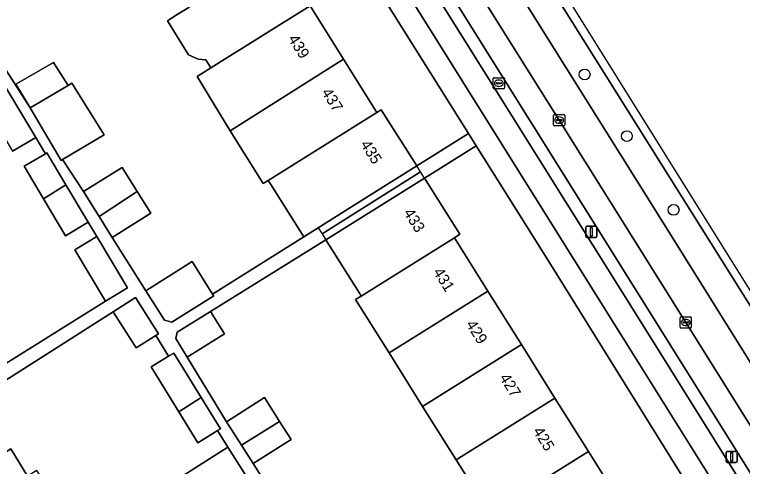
# Model space of a CAD drawing. Extents: x 159279 to 160377, y 384531 to 385888.
# Drawn here: x 160037.8 to 160103.1, y 385166.1 to 385206.7 of the extents above; entities that cross this region are included whole.
import ezdxf

# ---------------------------------------------------------------- set-up
doc = ezdxf.new("R2010")
doc.units = 0
for name, color, linetype in [('IMGEO_Berm_groen', 7, 'Continuous'), ('IMGEO_Berm_open', 7, 'Continuous'), ('IMGEO_Boom', 7, 'Continuous'), ('IMGEO_Erf', 7, 'Continuous'), ('IMGEO_Fietspad_gesloten', 7, 'Continuous'), ('IMGEO_Kolk', 7, 'Continuous'), ('IMGEO_Lichtmast', 7, 'Continuous'), ('IMGEO_Pand', 7, 'Continuous'), ('IMGEO_Pand_nummerreeks', 7, 'Continuous'), ('IMGEO_Pand_overbouw', 7, 'Continuous'), ('IMGEO_Parkeervlak_open', 7, 'Continuous'), ('IMGEO_Rijbaan_regionaal_gesloten', 7, 'Continuous'), ('IMGEO_Rioolput', 7, 'Continuous'), ('IMGEO_Voetpad_open', 7, 'Continuous')]:
    doc.layers.add(name, color=color, linetype=linetype)

msp = doc.modelspace()

# ---------------------------------------------------------------- linework, layer by layer
at = {"layer": 'IMGEO_Berm_groen'}
for points in [[(160060.3, 385250), (160056.379, 385256.259), (160041.474, 385280.079), (160032.146, 385294.986), (160029.824, 385293.488), (160038.813, 385280.096), (160039.367, 385279.265), (160039.605, 385278.885), (160050.878, 385260.86), (160054.758, 385254.582), (160057.468, 385250), (160061.923, 385242.469), (160095.214, 385189.279), (160111.784, 385162.734), (160119.532, 385150.339), (160120.221, 385149.237), (160121.468, 385147.241), (160122.263, 385145.969), (160149.117, 385103.006), (160160.288, 385085.126)], [(160163.692, 385087.254), (160151.553, 385104.486), (160124.606, 385147.424), (160123.808, 385148.694), (160122.55, 385150.699), (160121.859, 385151.8), (160097.724, 385190.257), (160060.3, 385250)]]:
    msp.add_lwpolyline(points, dxfattribs=at)
at = {"layer": 'IMGEO_Berm_open'}
for points in [[(160056.041, 385242.015), (160051.033, 385250), (160049.745, 385252.054), (160049.318, 385251.767), (160045.179, 385258.103), (160044.766, 385257.828), (160049.663, 385250), (160055.018, 385241.44), (160094.593, 385178.157), (160106.475, 385159.114), (160143.495, 385099.967), (160154.882, 385081.787)], [(160150.447, 385091.001), (160150.009, 385090.709), (160144.406, 385099.686), (160144.829, 385099.968), (160107.44, 385159.777), (160056.041, 385242.015)]]:
    msp.add_lwpolyline(points, dxfattribs=at)
at = {"layer": 'IMGEO_Boom'}
for centre in [(160088.943, 385201.341), (160092.737, 385195.8), (160096.934, 385189.174)]:
    msp.add_circle(centre, 0.489, dxfattribs=at)
at = {"layer": 'IMGEO_Erf'}
for points in [[(160051.608, 385238.965), (160044.742, 385250), (160043.578, 385251.871), (160038.114, 385248.472), (160039.682, 385245.962), (160040.928, 385246.741), (160044.07, 385241.714), (160047.135, 385236.811), (160046.29, 385236.283), (160049.29, 385231.488), (160052.29, 385226.694), (160055.291, 385221.899), (160058.29, 385217.105), (160061.291, 385212.31), (160064.292, 385207.515), (160067.292, 385202.721), (160070.292, 385197.926), (160070.688, 385198.176), (160073.872, 385193.132), (160078.514, 385196.042)], [(160085.736, 385184.52), (160079.205, 385194.94), (160074.565, 385192.032), (160077.74, 385186.981), (160077.247, 385186.671), (160080.256, 385181.87), (160083.265, 385177.069), (160086.274, 385172.268), (160089.283, 385167.467), (160092.292, 385162.667), (160095.301, 385157.865), (160098.31, 385153.064), (160098.766, 385153.35), (160101.835, 385148.455), (160106.407, 385151.314), (160102.953, 385156.838)]]:
    msp.add_lwpolyline(points, close=True, dxfattribs=at)
for points in [[(160034.177, 385206.08), (160039.143, 385198.336), (160037.874, 385200.481), (160041.258, 385202.425), (160042.554, 385200.355), (160042.901, 385200.561), (160045.81, 385195.913), (160042.044, 385193.686), (160043.945, 385190.813), (160047.422, 385192.992), (160048.774, 385190.835), (160050.004, 385188.872), (160046.527, 385186.693), (160049.548, 385181.906), (160053.697, 385184.525), (160055.542, 385181.601), (160063.736, 385186.756), (160060.779, 385191.441), (160060.538, 385191.822), (160060.079, 385191.535), (160057.115, 385196.264), (160054.137, 385201.16), (160055.369, 385201.929), (160054.918, 385202.648), (160054.242, 385202.715), (160053.38, 385203.111), (160051.475, 385206.151), (160052.365, 385206.722), (160053.4, 385207.37)], [(160035.741, 385174.633), (160045.908, 385180.973), (160043.161, 385185.593), (160045.151, 385186.776), (160044.356, 385188.055), (160042.329, 385186.85), (160040.355, 385190.17), (160038.618, 385193.091), (160040.524, 385194.224), (160039.659, 385195.679), (160037.569, 385194.436)], [(160080.417, 385161.917), (160077.408, 385166.718), (160074.4, 385171.519), (160071.391, 385176.32), (160068.381, 385181.123), (160068.87, 385181.429), (160068.713, 385181.679), (160065.705, 385186.478), (160055.337, 385180.052), (160056.595, 385178.043), (160053.259, 385175.952), (160056.796, 385170.142), (160060.198, 385172.3), (160061.554, 385170.162), (160062.58, 385168.547), (160059.179, 385166.388), (160062.908, 385160.495)], [(160052.952, 385165.322), (160056.917, 385167.839), (160055.966, 385169.337), (160055.792, 385169.231), (160054.199, 385168.254), (160052.499, 385171.028), (160050.027, 385175.063), (160051.587, 385176.018), (160050.441, 385177.894), (160048.66, 385176.77), (160046.612, 385180.015), (160034.869, 385172.559), (160036.065, 385170.632), (160035.11, 385170.04), (160036.597, 385167.645), (160036.804, 385167.311), (160037.408, 385167.686), (160038.918, 385165.253)]]:
    msp.add_lwpolyline(points, dxfattribs=at)
at = {"layer": 'IMGEO_Fietspad_gesloten'}
msp.add_lwpolyline([(160055.018, 385241.44), (160049.663, 385250), (160044.766, 385257.828), (160037.875, 385268.842), (160034.653, 385273.992), (160033.843, 385275.204), (160027.645, 385284.48), (160024.278, 385289.939), (160022.211, 385293.269), (160020.377, 385296.132), (160018.776, 385294.779), (160026.937, 385281.707), (160032.057, 385274.063), (160032.718, 385273.076), (160047.18, 385250), (160053.398, 385240.079), (160092.249, 385177.885), (160104.667, 385158.002), (160141.825, 385098.651), (160153.077, 385080.642), (160154.882, 385081.787), (160143.495, 385099.967), (160106.475, 385159.114), (160094.593, 385178.157)], close=True, dxfattribs=at)
at = {"layer": 'IMGEO_Kolk'}
for p, q in [((160086.156, 385196.814), (160086.156, 385197.666)), ((160086.231, 385197.74), (160087.083, 385197.74)), ((160086.415, 385197.234), (160086.415, 385197.246)), ((160086.458, 385197.283), (160086.856, 385197.283)), ((160086.644, 385197.52), (160086.669, 385197.52)), ((160086.899, 385197.246), (160086.899, 385197.234)), ((160087.157, 385197.666), (160087.157, 385196.814)), ((160087.083, 385196.74), (160086.231, 385196.74)), ((160086.853, 385197.197), (160086.455, 385197.197)), ((160086.667, 385196.96), (160086.642, 385196.96)), ((160097.518, 385178.631), (160097.518, 385179.483)), ((160097.593, 385179.557), (160098.445, 385179.557)), ((160097.777, 385179.051), (160097.777, 385179.063)), ((160098.215, 385179.014), (160097.817, 385179.014)), ((160097.82, 385179.1), (160098.218, 385179.1)), ((160098.006, 385179.337), (160098.031, 385179.337)), ((160098.261, 385179.063), (160098.261, 385179.051)), ((160098.519, 385179.483), (160098.519, 385178.631)), ((160098.445, 385178.557), (160097.593, 385178.557)), ((160098.029, 385178.777), (160098.004, 385178.777))]:
    msp.add_line(p, q, dxfattribs=at)
for points in [[(160086.156, 385196.814), (160086.156, 385197.666)], [(160086.231, 385197.74), (160087.083, 385197.74)], [(160087.157, 385197.666), (160087.157, 385196.814)], [(160087.083, 385196.74), (160086.231, 385196.74)], [(160097.518, 385178.631), (160097.518, 385179.483)], [(160097.593, 385179.557), (160098.445, 385179.557)], [(160098.519, 385179.483), (160098.519, 385178.631)], [(160098.445, 385178.557), (160097.593, 385178.557)]]:
    msp.add_lwpolyline(points, dxfattribs=at)
for centre, radius, start, end in [((160086.233, 385197.664), 0.0765, 91.55205, 178.44795), ((160086.233, 385197.664), 0.0765, 91.55205, 178.44795), ((160086.455, 385197.243), 0.0403, 85.87752, 175.75265), ((160086.452, 385197.233), 0.0366, 178.93798, 274.71019), ((160086.856, 385197.24), 0.043, 264.86636, 352.45326), ((160086.86, 385197.245), 0.0386, 1.73085, 96.63898), ((160087.081, 385197.664), 0.0765, 1.55205, 88.44795), ((160087.081, 385197.664), 0.0765, 1.55205, 88.44795), ((160086.233, 385196.816), 0.0765, 181.55205, 268.44795), ((160086.233, 385196.816), 0.0765, 181.55205, 268.44795), ((160087.081, 385196.816), 0.0765, 271.55205, 358.44795), ((160087.081, 385196.816), 0.0765, 271.55205, 358.44795), ((160097.595, 385179.481), 0.0765, 91.55205, 178.44795), ((160097.595, 385179.481), 0.0765, 91.55205, 178.44795), ((160097.817, 385179.06), 0.0403, 85.87752, 175.75265), ((160097.814, 385179.05), 0.0366, 178.93798, 274.71019), ((160098.218, 385179.057), 0.043, 264.86636, 352.45326), ((160098.222, 385179.062), 0.0386, 1.73085, 96.63898), ((160098.443, 385179.481), 0.0765, 1.55205, 88.44795), ((160098.443, 385179.481), 0.0765, 1.55205, 88.44795), ((160097.595, 385178.633), 0.0765, 181.55205, 268.44795), ((160097.595, 385178.633), 0.0765, 181.55205, 268.44795), ((160098.443, 385178.633), 0.0765, 271.55205, 358.44795), ((160098.443, 385178.633), 0.0765, 271.55205, 358.44795)]:
    msp.add_arc(centre, radius, start, end, dxfattribs=at)
for centre, major_axis, ratio, start_param, end_param in [((160086.643, 385197.24), (-0.387, 0.002), 0.722429, 4.712389, 7.853982), ((160086.668, 385197.24), (-0.39, 0.002), 0.717154, 1.570796, 4.712389), ((160098.005, 385179.057), (-0.387, 0.002), 0.722429, 4.712389, 7.853982), ((160098.03, 385179.057), (-0.39, 0.002), 0.717154, 1.570796, 4.712389)]:
    msp.add_ellipse(centre, major_axis=major_axis, ratio=ratio, start_param=start_param, end_param=end_param, dxfattribs=at)
at = {"layer": 'IMGEO_Lichtmast'}
for p, q in [((160089.043, 385186.8), (160089.043, 385187.6)), ((160089.043, 385187.6), (160089.043, 385186.8)), ((160089.143, 385187.7), (160089.933, 385187.7)), ((160089.933, 385187.7), (160089.143, 385187.7)), ((160090.033, 385187.6), (160090.033, 385186.8)), ((160090.033, 385186.8), (160090.033, 385187.6)), ((160089.933, 385186.7), (160089.143, 385186.7)), ((160089.143, 385186.7), (160089.933, 385186.7)), ((160101.644, 385166.564), (160101.644, 385167.364)), ((160101.644, 385167.364), (160101.644, 385166.564)), ((160101.744, 385167.464), (160102.534, 385167.464)), ((160102.534, 385167.464), (160101.744, 385167.464)), ((160102.634, 385167.364), (160102.634, 385166.564)), ((160102.634, 385166.564), (160102.634, 385167.364)), ((160102.534, 385166.464), (160101.744, 385166.464)), ((160101.744, 385166.464), (160102.534, 385166.464))]:
    msp.add_line(p, q, dxfattribs=at)
for points in [[(160089.463, 385187.575), (160089.613, 385187.575), (160089.613, 385186.825), (160089.463, 385186.825), (160089.463, 385187.575)], [(160102.064, 385167.339), (160102.214, 385167.339), (160102.214, 385166.589), (160102.064, 385166.589), (160102.064, 385167.339)]]:
    msp.add_lwpolyline(points, dxfattribs=at)
for centre, start, end in [((160089.143, 385187.6), 90, 180), ((160089.143, 385187.6), 90, 180), ((160089.933, 385187.6), 0, 90), ((160089.933, 385187.6), 360, 90), ((160089.143, 385186.8), 180, 270), ((160089.143, 385186.8), 180, 270), ((160089.933, 385186.8), 270, 0), ((160089.933, 385186.8), 270, 0), ((160101.744, 385167.364), 90, 180), ((160101.744, 385167.364), 90, 180), ((160102.534, 385167.364), 0, 90), ((160102.534, 385167.364), 360, 90), ((160101.744, 385166.564), 180, 270), ((160101.744, 385166.564), 180, 270), ((160102.534, 385166.564), 270, 0), ((160102.534, 385166.564), 270, 0)]:
    msp.add_arc(centre, 0.1, start, end, dxfattribs=at)
at = {"layer": 'IMGEO_Pand'}
for points in [[(160064.292, 385207.515), (160061.291, 385212.31), (160053.4, 385207.37), (160052.365, 385206.722), (160051.475, 385206.151), (160053.38, 385203.111), (160054.242, 385202.715), (160054.918, 385202.648), (160055.369, 385201.929)], [(160054.137, 385201.16), (160057.115, 385196.264), (160067.292, 385202.721), (160064.292, 385207.515), (160055.369, 385201.929)], [(160070.292, 385197.926), (160067.292, 385202.721), (160057.115, 385196.264), (160060.079, 385191.535), (160060.538, 385191.822)], [(160039.143, 385198.336), (160042.554, 385200.355), (160041.258, 385202.425), (160037.874, 385200.481)], [(160042.901, 385200.561), (160042.554, 385200.355), (160039.143, 385198.336), (160041.933, 385193.62), (160042.044, 385193.686), (160045.81, 385195.913)], [(160036.892, 385200.332), (160034.83, 385199.045), (160037.569, 385194.436), (160039.659, 385195.679)], [(160073.872, 385193.132), (160070.688, 385198.176), (160070.292, 385197.926), (160060.538, 385191.822), (160060.779, 385191.441), (160063.736, 385186.756), (160065.022, 385187.565), (160069.64, 385190.47)], [(160040.524, 385194.224), (160038.618, 385193.091), (160040.355, 385190.17), (160042.356, 385191.419), (160040.645, 385194.296)], [(160043.945, 385190.813), (160045.34, 385188.587), (160048.774, 385190.835), (160047.422, 385192.992)], [(160077.247, 385186.671), (160077.74, 385186.981), (160074.565, 385192.032), (160065.705, 385186.478), (160068.713, 385181.679), (160068.87, 385181.429)], [(160042.356, 385191.419), (160040.355, 385190.17), (160042.329, 385186.85), (160044.356, 385188.055)], [(160048.774, 385190.835), (160045.34, 385188.587), (160046.527, 385186.693), (160050.004, 385188.872)], [(160045.151, 385186.776), (160043.161, 385185.593), (160045.908, 385180.973), (160047.898, 385182.156)], [(160080.256, 385181.87), (160077.247, 385186.671), (160068.87, 385181.429), (160068.381, 385181.123), (160071.391, 385176.32)], [(160055.542, 385181.601), (160053.697, 385184.525), (160049.548, 385181.906), (160051.224, 385179.25), (160051.887, 385179.091), (160055.634, 385181.456)], [(160080.256, 385181.87), (160071.391, 385176.32), (160074.4, 385171.519), (160083.265, 385177.069)], [(160046.612, 385180.015), (160048.66, 385176.77), (160050.441, 385177.894), (160050.675, 385178.042), (160048.627, 385181.287)], [(160055.337, 385180.052), (160052.367, 385178.19), (160052.224, 385177.603), (160053.259, 385175.952), (160056.595, 385178.043)], [(160083.265, 385177.069), (160074.4, 385171.519), (160077.408, 385166.718), (160086.274, 385172.268)], [(160052.063, 385176.31), (160051.587, 385176.018), (160050.027, 385175.063), (160052.499, 385171.028), (160054.517, 385172.305)], [(160054.517, 385172.305), (160052.499, 385171.028), (160054.199, 385168.254), (160055.792, 385169.231), (160055.966, 385169.337), (160056.235, 385169.502)], [(160056.796, 385170.142), (160058.14, 385168.025), (160061.554, 385170.162), (160060.198, 385172.3)], [(160086.274, 385172.268), (160077.408, 385166.718), (160080.417, 385161.917), (160089.283, 385167.467)], [(160061.554, 385170.162), (160058.14, 385168.025), (160059.179, 385166.388), (160062.58, 385168.547)], [(160056.917, 385167.839), (160052.952, 385165.322), (160055.692, 385161.004), (160057.632, 385162.234), (160057.76, 385162.033), (160059.786, 385163.318)], [(160041.003, 385163.751), (160039.75, 385165.769), (160038.918, 385165.253), (160037.408, 385167.686), (160036.804, 385167.311), (160029.68, 385162.89), (160032.443, 385158.439)], [(160089.283, 385167.467), (160080.417, 385161.917), (160078.905, 385160.967), (160081.93, 385156.141), (160092.292, 385162.667)]]:
    msp.add_lwpolyline(points, close=True, dxfattribs=at)
at = {"layer": 'IMGEO_Pand_overbouw'}
for points in [[(160073.872, 385193.132), (160069.64, 385190.47), (160065.022, 385187.565), (160065.364, 385187.022), (160074.219, 385192.582)], [(160074.565, 385192.032), (160074.219, 385192.582), (160065.364, 385187.022), (160065.705, 385186.478)]]:
    msp.add_lwpolyline(points, close=True, dxfattribs=at)
at = {"layer": 'IMGEO_Parkeervlak_open'}
for points in [[(160086.658, 385197.241), (160075.918, 385214.386), (160065.422, 385231.223), (160057.87, 385243.268), (160054.624, 385248.869), (160053.961, 385250), (160051.974, 385253.392), (160049.745, 385252.054), (160051.033, 385250), (160056.041, 385242.015), (160107.44, 385159.777), (160144.829, 385099.968), (160150.447, 385091.001)], [(160153.985, 385089.458), (160151.721, 385093.137), (160142.455, 385107.973), (160130.856, 385126.536), (160119.158, 385145.208), (160109.333, 385160.973), (160098.02, 385179.058), (160086.658, 385197.241)]]:
    msp.add_lwpolyline(points, dxfattribs=at)
at = {"layer": 'IMGEO_Rijbaan_regionaal_gesloten'}
msp.add_lwpolyline([(160164.649, 385087.808), (160151.876, 385106.938), (160132.353, 385136.178), (160087.33, 385208.396), (160038.311, 385287.118), (160033.754, 385294.437), (160033.753, 385294.437), (160032.146, 385294.986), (160041.474, 385280.079), (160056.379, 385256.259), (160060.3, 385250), (160097.724, 385190.257), (160121.859, 385151.8), (160122.55, 385150.699), (160123.808, 385148.694), (160124.606, 385147.424), (160151.553, 385104.486), (160163.692, 385087.254)], close=True, dxfattribs=at)
for points in [[(160057.87, 385243.268), (160065.422, 385231.223), (160075.918, 385214.386), (160086.658, 385197.241), (160098.02, 385179.058), (160109.333, 385160.973), (160119.158, 385145.208), (160130.856, 385126.536), (160142.455, 385107.973), (160151.721, 385093.137)], [(160122.263, 385145.969), (160121.468, 385147.241), (160120.221, 385149.237), (160119.532, 385150.339), (160111.784, 385162.734), (160095.214, 385189.279), (160061.923, 385242.469)]]:
    msp.add_lwpolyline(points, dxfattribs=at)
at = {"layer": 'IMGEO_Rioolput'}
for p, q in [((160080.737, 385200.126), (160080.737, 385200.978)), ((160080.812, 385201.052), (160081.664, 385201.052)), ((160080.996, 385200.546), (160080.996, 385200.558)), ((160081.434, 385200.509), (160081.036, 385200.509)), ((160081.039, 385200.595), (160081.437, 385200.595)), ((160081.225, 385200.832), (160081.25, 385200.832)), ((160081.48, 385200.558), (160081.48, 385200.546)), ((160081.738, 385200.978), (160081.738, 385200.126)), ((160081.664, 385200.052), (160080.812, 385200.052)), ((160081.248, 385200.272), (160081.223, 385200.272))]:
    msp.add_line(p, q, dxfattribs=at)
for points in [[(160080.737, 385200.126), (160080.737, 385200.978)], [(160080.812, 385201.052), (160081.664, 385201.052)], [(160081.738, 385200.978), (160081.738, 385200.126)], [(160081.664, 385200.052), (160080.812, 385200.052)]]:
    msp.add_lwpolyline(points, dxfattribs=at)
for centre, radius, start, end in [((160080.814, 385200.976), 0.0765, 91.55205, 178.44795), ((160080.814, 385200.976), 0.0765, 91.55205, 178.44795), ((160081.036, 385200.555), 0.0403, 85.87752, 175.75265), ((160081.033, 385200.545), 0.0366, 178.93798, 274.71019), ((160081.437, 385200.552), 0.043, 264.86636, 352.45326), ((160081.441, 385200.557), 0.0386, 1.73085, 96.63898), ((160081.662, 385200.976), 0.0765, 1.55205, 88.44795), ((160081.662, 385200.976), 0.0765, 1.55205, 88.44795), ((160080.814, 385200.128), 0.0765, 181.55205, 268.44795), ((160080.814, 385200.128), 0.0765, 181.55205, 268.44795), ((160081.662, 385200.128), 0.0765, 271.55205, 358.44795), ((160081.662, 385200.128), 0.0765, 271.55205, 358.44795)]:
    msp.add_arc(centre, radius, start, end, dxfattribs=at)
for centre, major_axis, ratio, start_param, end_param in [((160081.224, 385200.552), (-0.387, 0.002), 0.722429, 4.712389, 7.853982), ((160081.249, 385200.552), (-0.39, 0.002), 0.717154, 1.570796, 4.712389)]:
    msp.add_ellipse(centre, major_axis=major_axis, ratio=ratio, start_param=start_param, end_param=end_param, dxfattribs=at)
at = {"layer": 'IMGEO_Voetpad_open'}
for points in [[(160153.077, 385080.642), (160141.825, 385098.651), (160104.667, 385158.002), (160092.249, 385177.885), (160053.398, 385240.079)], [(160051.608, 385238.965), (160078.514, 385196.042), (160079.205, 385194.94), (160085.736, 385184.52), (160102.953, 385156.838), (160106.407, 385151.314), (160107.067, 385150.26), (160142.116, 385094.216)], [(160062.908, 385160.495), (160059.179, 385166.388), (160058.14, 385168.025), (160056.796, 385170.142), (160053.259, 385175.952), (160052.224, 385177.603), (160052.367, 385178.19), (160055.337, 385180.052), (160065.705, 385186.478), (160074.565, 385192.032), (160079.205, 385194.94), (160078.514, 385196.042), (160073.872, 385193.132), (160069.64, 385190.47), (160065.022, 385187.565), (160063.736, 385186.756), (160055.542, 385181.601), (160055.634, 385181.456), (160051.887, 385179.091), (160051.224, 385179.25), (160049.548, 385181.906), (160046.527, 385186.693), (160045.34, 385188.587), (160043.945, 385190.813), (160042.044, 385193.686), (160041.933, 385193.62), (160039.143, 385198.336), (160034.177, 385206.08)], [(160036.892, 385200.332), (160039.659, 385195.679), (160040.524, 385194.224), (160040.645, 385194.296), (160042.356, 385191.419), (160044.356, 385188.055), (160045.151, 385186.776), (160047.898, 385182.156), (160045.908, 385180.973), (160035.741, 385174.633)], [(160034.869, 385172.559), (160046.612, 385180.015), (160048.627, 385181.287), (160050.675, 385178.042), (160050.441, 385177.894), (160051.587, 385176.018), (160052.063, 385176.31), (160054.517, 385172.305), (160056.235, 385169.502), (160055.966, 385169.337), (160056.917, 385167.839), (160059.786, 385163.318)]]:
    msp.add_lwpolyline(points, dxfattribs=at)

# ---------------------------------------------------------------- texts
at = {"layer": 'IMGEO_Pand_nummerreeks'}
for s, rotation, p in [('439', 302.03223, (160062.278, 385204.546)), ('437', 302.03386, (160065.279, 385199.751)), ('435', 302.26304, (160068.77, 385195.069)), ('433', 302.15418, (160072.641, 385188.928)), ('431', 302.0797, (160075.301, 385183.601)), ('429', 302.0772, (160078.249, 385178.896)), ('427', 302.0772, (160081.258, 385174.095)), ('425', 302.0772, (160084.267, 385169.294))]:
    msp.add_text(s, height=1, rotation=rotation, dxfattribs=at).set_placement(p)

doc.saveas('drawing.dxf')
